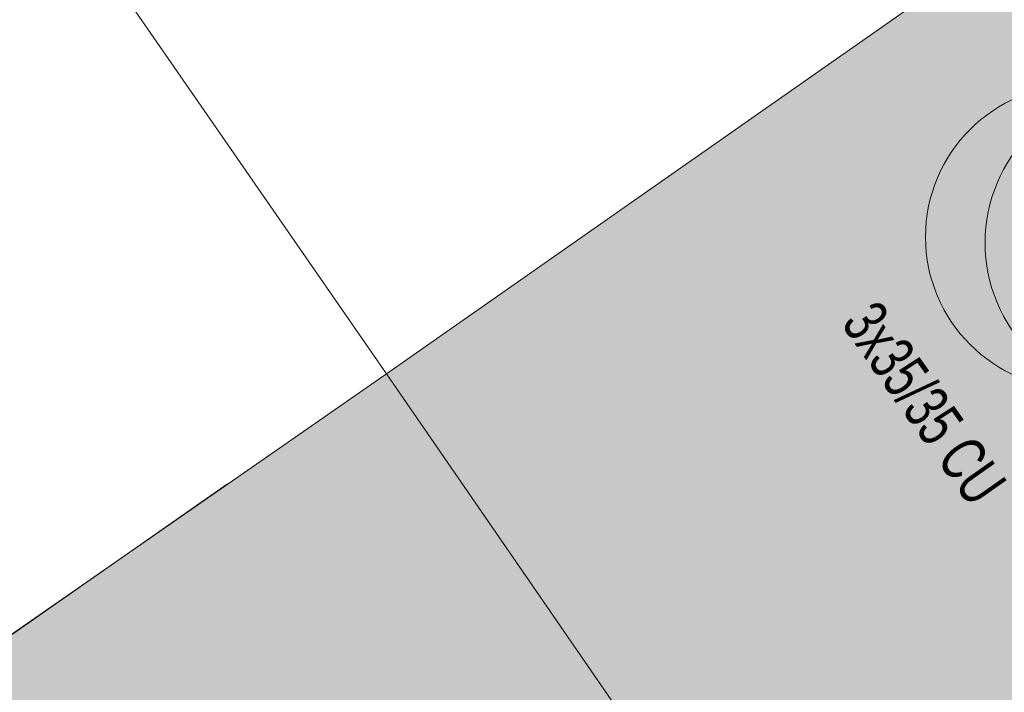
# Model space of a CAD drawing. Header units: metres. Extents: x -740 to 758, y -633 to 854.
# Tile 760 of 1056: x 272 to 284, y 9 to 17. Entities that reach past the tile are written whole.
import ezdxf

# ---------------------------------------------------------------- set-up
doc = ezdxf.new("R2010")
doc.units = ezdxf.units.M
doc.header["$MEASUREMENT"] = 0
for name, color, linetype in [('Gas.LOVION', 7, 'Continuous'), ('Grundkarte.LOVION', 7, 'Continuous'), ('Strom.LOVION', 7, 'Continuous'), ('Wasser.LOVION', 7, 'Continuous')]:
    doc.layers.add(name, color=color, linetype=linetype)
doc.styles.add('ERSTELLTER_STIL_1', font='arial.ttf')

msp = doc.modelspace()

# ---------------------------------------------------------------- hatches: boundary and pattern name
at = {"layer": 'Grundkarte.LOVION', "linetype": 'Continuous', "lineweight": 18}
for points in [[(276.796, 12.758), (282.171, 4.948), (287.26, 8.52), (288.945, 9.719), (292.709, 12.333), (287.335, 20.143)], [(268.134, 6.738), (275.751, 0.478), (276.747, 1.167), (278.577, 2.41), (282.171, 4.948), (276.796, 12.758)], [(271.693, -2.362), (276.782, 1.209), (278.611, 2.452), (282.205, 4.99), (281.414, 6.125), (274.923, 11.46), (266.319, 5.447)]]:
    msp.add_hatch(color=9, dxfattribs=at).paths.add_polyline_path(points)

# ---------------------------------------------------------------- linework, layer by layer
at = {"layer": 'Gas.LOVION', "color": 5, "linetype": 'Continuous', "lineweight": 18}
msp.add_circle((284.936, 14.371), 1.794, dxfattribs=at)
at = {"layer": 'Grundkarte.LOVION', "color": 8, "linetype": 'Continuous', "lineweight": 18}
for points in [[(259.346, 37.977), (269.879, 45.42), (287.335, 20.143), (292.709, 12.333), (296.357, 7.074), (292.946, 4.169), (291.421, 2.838), (286.538, -1.334), (282.171, 4.948), (276.796, 12.758)], [(276.796, 12.758), (287.335, 20.143), (292.709, 12.333), (288.945, 9.719), (287.26, 8.52), (282.171, 4.948)]]:
    msp.add_lwpolyline(points, close=True, dxfattribs=at)
for points in [[(261.771, 11.968), (248.866, 30.598), (259.346, 37.977), (276.796, 12.758), (282.171, 4.948), (286.538, -1.334), (283.266, -4.136), (282.307, -4.91)], [(268.134, 6.738), (276.796, 12.758), (282.171, 4.948), (278.577, 2.41), (276.747, 1.167), (275.751, 0.478)], [(281.414, 6.125), (282.205, 4.99), (278.611, 2.452), (276.782, 1.209), (271.693, -2.362), (266.319, 5.447), (274.923, 11.46)]]:
    msp.add_lwpolyline(points, dxfattribs=at)
at = {"layer": 'Wasser.LOVION', "color": 94, "linetype": 'Continuous', "lineweight": 18}
msp.add_circle((285.654, 14.302), 1.811, dxfattribs=at)

# ---------------------------------------------------------------- texts
at = {"layer": 'Strom.LOVION', "color": 5, "linetype": 'Continuous', "lineweight": 18, "insert": (282.133, 13.345), "char_height": 0.53357, "attachment_point": 7, "rotation": 305.2428, "style": 'ERSTELLTER_STIL_1'}
msp.add_mtext('{\\A1;\\W0.67979x;3x35/35 CU }', dxfattribs=at)

doc.saveas('drawing.dxf')
